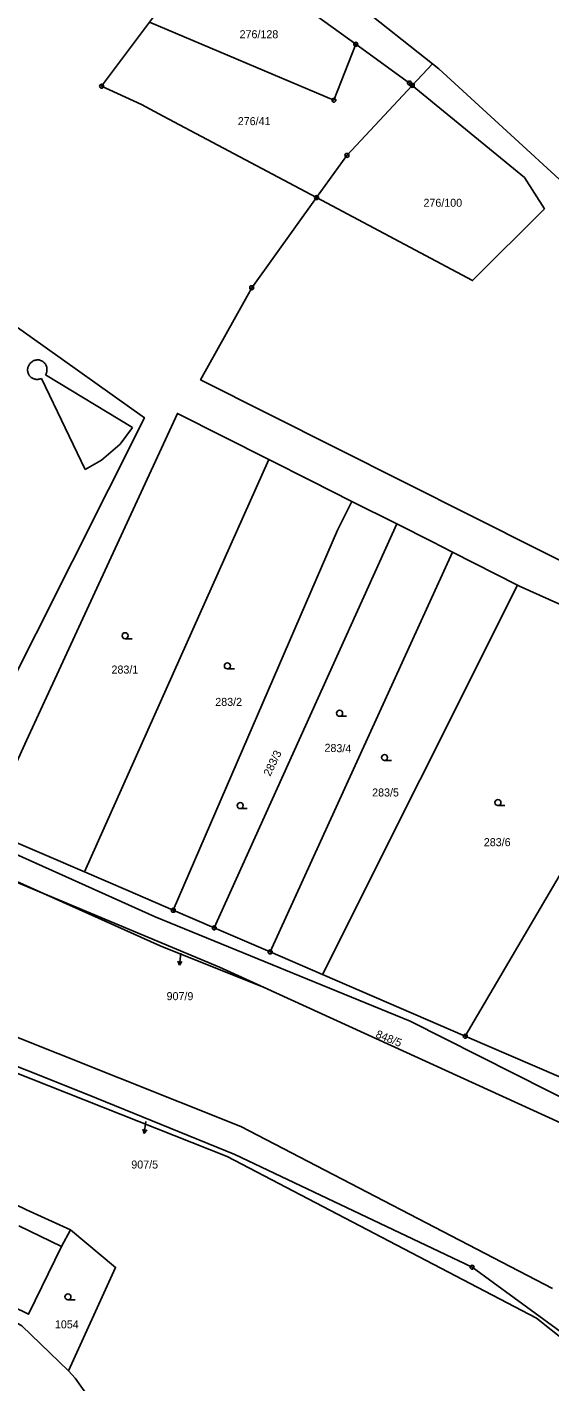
# Model space of a CAD drawing. Extents: x -745926 to -742978, y -968282 to -965689.
# Drawn here: x -744921.6 to -744856.3, y -967086.2 to -966916.9 of the extents above; entities that cross this region are included whole.
import ezdxf

# ---------------------------------------------------------------- set-up
doc = ezdxf.new("R2010")
doc.units = 0
for name, color, linetype in [('Hranice parcel', 7, 'Continuous'), ('Parcelní čísla', 7, 'Continuous'), ('Pop  PČ popisy', 7, 'Continuous'), ('Vnitřní kresba', 7, 'Continuous'), ('Značky bodu BP', 7, 'Continuous'), ('Značky kultur', 7, 'Continuous')]:
    doc.layers.add(name, color=color, linetype=linetype)

msp = doc.modelspace()

# ---------------------------------------------------------------- linework, layer by layer
at = {"layer": 'Hranice parcel'}
for p, q in [((-744912.31, -966924.26), (-744906.31, -966916.25)), ((-744873.5, -966924.16), (-744870.98, -966921.46)), ((-744914.44, -967022.45), (-744891.4, -966970.91)), ((-744891.4, -966970.91), (-744886.14, -966973.56)), ((-744886.14, -966973.56), (-744881.03, -966976.14)), ((-744881.03, -966976.14), (-744875.43, -966978.96)), ((-744898.24, -967029.44), (-744875.43, -966978.96)), ((-744891.25, -967032.45), (-744868.48, -966982.48)), ((-744868.48, -966982.48), (-744860.36, -966986.63)), ((-744884.7, -967035.28), (-744860.36, -966986.63)), ((-744919.57, -967025.15), (-744986.01, -966995.28)), ((-744866.87, -967042.98), (-744840.6, -966998.13)), ((-744926.76, -967017.13), (-744914.44, -967022.45)), ((-744914.44, -967022.45), (-744909.04, -967024.78)), ((-744909.04, -967024.78), (-744903.35, -967027.24)), ((-744903.35, -967027.24), (-744898.24, -967029.44)), ((-744898.24, -967029.44), (-744891.25, -967032.45)), ((-744891.25, -967032.45), (-744884.7, -967035.28)), ((-744884.7, -967035.28), (-744866.87, -967042.98)), ((-744866.87, -967042.98), (-744850.19, -967050.17))]:
    msp.add_line(p, q, dxfattribs=at)
for points in [[(-744870.98, -966921.46), (-744880.35, -966914.04), (-744893.01, -966906.95), (-744910.85, -966898.87), (-744917.14, -966896.1)], [(-744995.98, -966914.33), (-744995.01, -966912.52), (-744978.74, -966921.14), (-744935.57, -966945.39), (-744906.97, -966965.7), (-744924.97, -967001.59), (-744930.23, -967012.94), (-745036.56, -966960.9), (-745034.85, -966937.91), (-745034.73, -966931.79), (-745022.32, -966901.86), (-744995.98, -966914.33)], [(-744906.31, -966916.25), (-744898.82, -966906.24), (-744896.35, -966907.6), (-744880.55, -966919.03)], [(-744880.55, -966919.03), (-744883.29, -966926.01), (-744906.31, -966916.25)], [(-744880.55, -966919.03), (-744873.85, -966923.87), (-744873.5, -966924.16)], [(-744870.98, -966921.46), (-744870.18, -966922.09), (-744845.67, -966944.6), (-744837.47, -966945.06), (-744829.23, -966952.37)], [(-745136.09, -966923.85), (-745134.18, -966924.5), (-745107.69, -966946.26), (-745077.36, -966962.35), (-745010.83, -966989.75), (-745003.64, -966990.81), (-745000.04, -966992.26), (-744938.71, -967017.01), (-744928.65, -967021.36), (-744919.57, -967025.15)], [(-744885.46, -966938.19), (-744904.6, -966928.01), (-744907.34, -966926.55), (-744912.31, -966924.26)], [(-744885.46, -966938.19), (-744881.66, -966932.91), (-744873.5, -966924.16)], [(-744873.5, -966924.16), (-744859.49, -966935.67), (-744856.98, -966939.6), (-744865.96, -966948.56), (-744885.46, -966938.19)], [(-744801.42, -967053.13), (-744829.73, -967002.3), (-744840.61, -966990.76), (-744899.94, -966960.94), (-744893.56, -966949.44), (-744885.46, -966938.19)], [(-744926.76, -967017.13), (-744921.69, -967006.03), (-744902.83, -966965.15), (-744891.4, -966970.91)], [(-744903.35, -967027.24), (-744882.83, -966979.73), (-744881.03, -966976.14)], [(-744875.43, -966978.96), (-744871.05, -966981.17), (-744868.48, -966982.48)], [(-744860.36, -966986.63), (-744860.03, -966986.8), (-744848.3, -966992.03), (-744840.6, -966998.13)], [(-744992.7, -966988.15), (-744984.83, -966992.45), (-744905.6, -967028.07), (-744873.76, -967041.08), (-744843.47, -967056.4), (-744833.97, -967061.97), (-744811.2, -967078.96)], [(-744891.98, -967036.89), (-744897.59, -967034.33), (-744919.57, -967025.15)], [(-744891.98, -967036.89), (-744904.98, -967031.69), (-744919.57, -967025.15)], [(-744796.14, -967096.31), (-744819.99, -967076.08), (-744851.59, -967055.35), (-744891.98, -967036.89)], [(-744852.88, -967081.4), (-744866.02, -967071.84), (-744895.68, -967057.74), (-744914.08, -967050.27), (-744929.34, -967044.2), (-744929.52, -967044.62)], [(-744927.76, -967045.67), (-744896.61, -967058), (-744857.97, -967078.2), (-744836.79, -967095.09)], [(-744916.21, -967067.16), (-744921.68, -967064.69), (-744927.73, -967061.75), (-744925.95, -967058.09), (-744932.42, -967055.09)], [(-744933.16, -967072.84), (-744932.8, -967072.19), (-744921.43, -967077.72), (-744917.31, -967069.27), (-744916.21, -967067.16)], [(-744916.44, -967084.8), (-744910.56, -967071.87), (-744916.21, -967067.16)], [(-744933.16, -967072.84), (-744922.26, -967079.15), (-744916.44, -967084.8)], [(-744913.09, -967089.29), (-744915.6, -967085.72), (-744916.44, -967084.8)]]:
    msp.add_lwpolyline(points, dxfattribs=at)
at = {"layer": 'Pop  PČ popisy'}
for p, q in [((-744902.42, -967032.61), (-744902.58, -967034.1)), ((-744902.58, -967034.1), (-744902.77, -967033.58)), ((-744902.58, -967034.1), (-744902.28, -967033.63)), ((-744906.8, -967053.65), (-744906.98, -967055.14)), ((-744906.98, -967055.14), (-744907.17, -967054.61)), ((-744906.98, -967055.14), (-744906.67, -967054.67))]:
    msp.add_line(p, q, dxfattribs=at)
at = {"layer": 'Vnitřní kresba'}
for p, q in [((-744919.3, -966960.31), (-744908.45, -966966.93)), ((-744914.37, -966972.18), (-744919.82, -966960.78)), ((-744908.45, -966966.93), (-744909.97, -966969.01)), ((-744909.97, -966969.01), (-744912.31, -966971)), ((-744912.31, -966971), (-744914.37, -966972.18)), ((-744929.51, -967040.46), (-744894.92, -967054.25)), ((-744894.92, -967054.25), (-744855.96, -967074.52)), ((-744922.65, -967066.67), (-744917.31, -967069.27))]:
    msp.add_line(p, q, dxfattribs=at)
for points in [[(-744921.37, -966960.37), (-744921.42, -966960.28), (-744921.46, -966960.2), (-744921.49, -966960.1), (-744921.52, -966960.01), (-744921.54, -966959.91), (-744921.55, -966959.82), (-744921.55, -966959.72), (-744921.55, -966959.62), (-744921.54, -966959.52), (-744921.52, -966959.43), (-744921.49, -966959.33), (-744921.45, -966959.24), (-744921.41, -966959.15), (-744921.37, -966959.07), (-744921.31, -966958.98), (-744921.25, -966958.91), (-744921.19, -966958.83), (-744921.11, -966958.77), (-744921.04, -966958.71), (-744920.96, -966958.65), (-744920.87, -966958.6), (-744920.78, -966958.56), (-744920.69, -966958.52), (-744920.6, -966958.5), (-744920.5, -966958.48), (-744920.41, -966958.46), (-744920.31, -966958.46), (-744920.21, -966958.46)], [(-744919.3, -966960.31), (-744919.25, -966960.22), (-744919.21, -966960.14), (-744919.18, -966960.04), (-744919.16, -966959.95), (-744919.14, -966959.85), (-744919.13, -966959.75), (-744919.13, -966959.66), (-744919.13, -966959.56), (-744919.15, -966959.46), (-744919.17, -966959.37), (-744919.2, -966959.27), (-744919.23, -966959.18), (-744919.27, -966959.09), (-744919.32, -966959.01), (-744919.38, -966958.93), (-744919.44, -966958.85), (-744919.51, -966958.79), (-744919.59, -966958.72), (-744919.67, -966958.66), (-744919.75, -966958.61), (-744919.83, -966958.57), (-744919.93, -966958.53), (-744920.02, -966958.5), (-744920.11, -966958.47), (-744920.21, -966958.46)], [(-744919.82, -966960.78), (-744919.91, -966960.82), (-744920, -966960.85), (-744920.09, -966960.87), (-744920.19, -966960.89), (-744920.29, -966960.9), (-744920.38, -966960.9), (-744920.48, -966960.9), (-744920.58, -966960.88), (-744920.67, -966960.86), (-744920.76, -966960.83), (-744920.85, -966960.8), (-744920.94, -966960.75), (-744921.02, -966960.7), (-744921.1, -966960.65), (-744921.18, -966960.59), (-744921.25, -966960.52), (-744921.31, -966960.45), (-744921.37, -966960.37)]]:
    msp.add_lwpolyline(points, dxfattribs=at)
at = {"layer": 'Značky bodu BP'}
for centre, radius in [((-744880.55, -966919.03), 0.25), ((-744880.55, -966919.03), 0.0152), ((-744912.31, -966924.26), 0.25), ((-744912.31, -966924.26), 0.0152), ((-744873.85, -966923.87), 0.25), ((-744873.85, -966923.87), 0.0152), ((-744873.5, -966924.16), 0.25), ((-744873.5, -966924.16), 0.0152), ((-744883.29, -966926.01), 0.25), ((-744883.29, -966926.01), 0.0152), ((-744881.66, -966932.91), 0.25), ((-744881.66, -966932.91), 0.0152), ((-744885.46, -966938.19), 0.25), ((-744885.46, -966938.19), 0.0152), ((-744893.56, -966949.44), 0.25), ((-744893.56, -966949.44), 0.0152), ((-744903.35, -967027.24), 0.25), ((-744903.35, -967027.24), 0.0152), ((-744898.24, -967029.44), 0.25), ((-744898.24, -967029.44), 0.0152), ((-744891.25, -967032.45), 0.25), ((-744891.25, -967032.45), 0.0152), ((-744866.87, -967042.98), 0.25), ((-744866.87, -967042.98), 0.0152), ((-744866.02, -967071.84), 0.25), ((-744866.02, -967071.84), 0.0152)]:
    msp.add_circle(centre, radius, dxfattribs=at)
at = {"layer": 'Značky kultur'}
for p, q in [((-744909.37, -966993.31), (-744908.49, -966993.31)), ((-744896.59, -966997.08), (-744895.71, -966997.08)), ((-744882.58, -967003), (-744881.7, -967003)), ((-744876.96, -967008.53), (-744876.08, -967008.53)), ((-744894.99, -967014.54), (-744894.11, -967014.54)), ((-744862.8, -967014.16), (-744861.92, -967014.16)), ((-744916.51, -967075.93), (-744915.63, -967075.93))]:
    msp.add_line(p, q, dxfattribs=at)
for centre in [(-744909.37, -966992.93), (-744896.59, -966996.7), (-744882.58, -967002.62), (-744876.96, -967008.15), (-744894.99, -967014.16), (-744862.8, -967013.78), (-744916.51, -967075.55)]:
    msp.add_circle(centre, 0.375, dxfattribs=at)

# ---------------------------------------------------------------- texts
at = {"layer": 'Parcelní čísla'}
for s, p in [('276/128', (-744895.07, -966918.27)), ('276/41', (-744895.3, -966929.13)), ('276/100', (-744872.1, -966939.33)), ('283/1', (-744911.07, -966997.66)), ('283/2', (-744898.11, -967001.7)), ('283/5', (-744878.51, -967013.02)), ('283/6', (-744864.56, -967019.23)), ('907/9', (-744904.19, -967038.47)), ('907/5', (-744908.6, -967059.51)), ('1054', (-744918.14, -967079.48))]:
    msp.add_text(s, height=1, dxfattribs=at).set_placement(p)
for s, rotation, p in [('283/4', 358, (-744884.48, -967007.42)), ('283/3', 64, (-744891.25, -967010.57)), ('848/5', 338, (-744878.15, -967043.09))]:
    msp.add_text(s, height=1, rotation=rotation, dxfattribs=at).set_placement(p)

doc.saveas('drawing.dxf')
